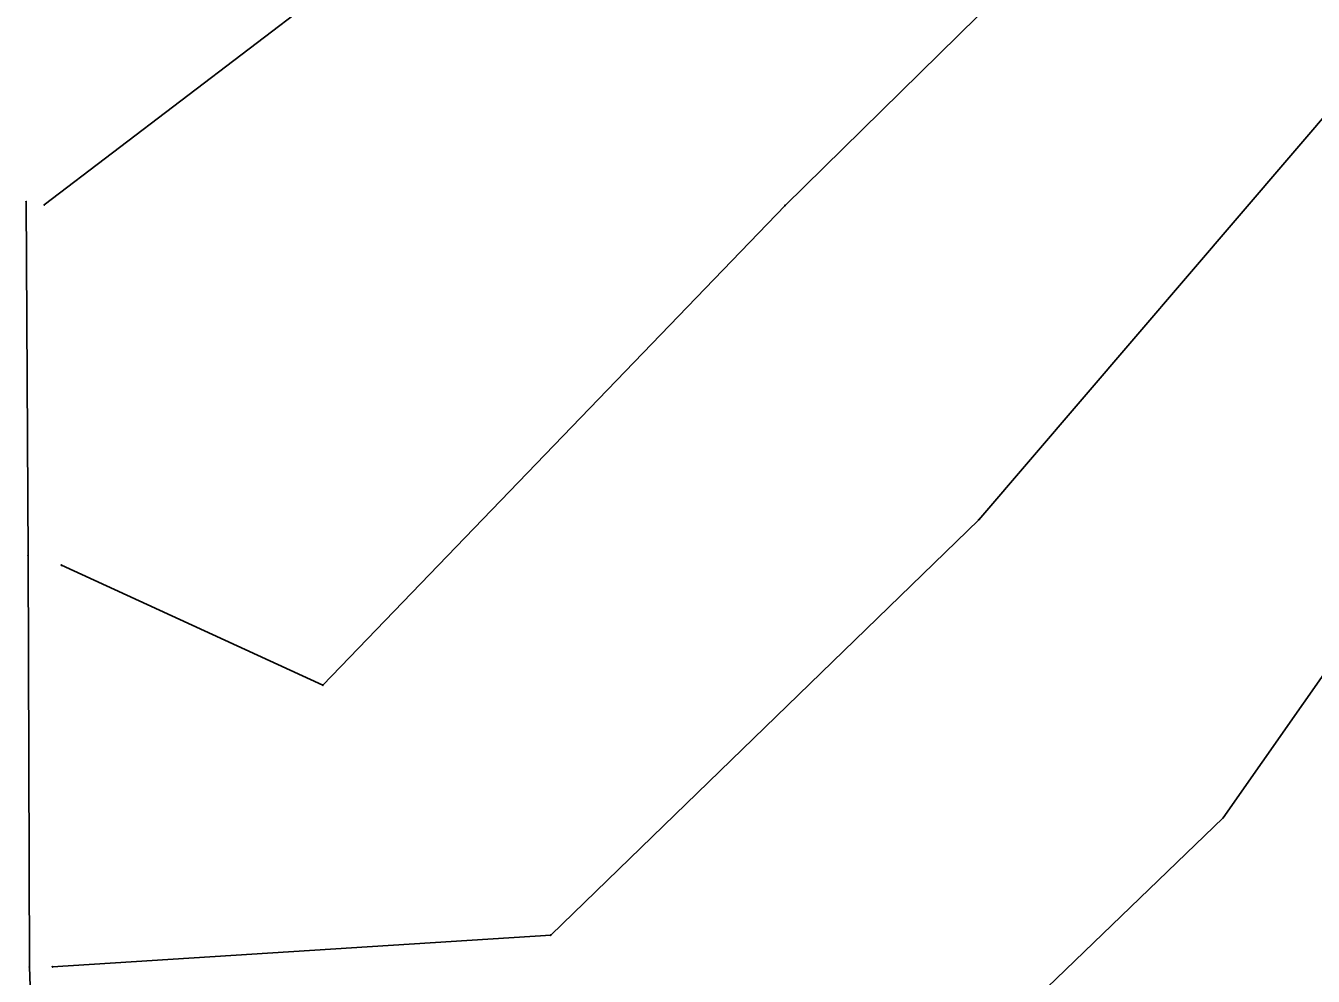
# Model space of a CAD drawing. Extents: x 1419505 to 1434054, y 1956910 to 1968644.
# Drawn here: x 1432953.1 to 1433096.2, y 1967715.1 to 1967820.7 of the extents above; entities that cross this region are included whole.
import ezdxf

# ---------------------------------------------------------------- set-up
doc = ezdxf.new("R2010")
doc.units = 0
doc.layers.add('S_BREAKLINE', color=7, linetype='Continuous')
doc.layers.add('S_GRD_PT_SYM', color=7, linetype='Continuous')

msp = doc.modelspace()

# ---------------------------------------------------------------- linework, layer by layer
at = {"layer": 'S_BREAKLINE'}
for p, q in [((1433085.1902, 1967847.7066), (1433037.5181, 1967800.7526)), ((1433009.0743, 1967841.8863), (1432955.1898, 1967800.8256)), ((1433103.1444, 1967817.3197), (1433059.0415, 1967765.8183)), ((1432953.1777, 1967801.1646), (1432953.4037, 1967761.8051)), ((1433037.5181, 1967800.7526), (1432986.1478, 1967747.4172)), ((1433127.5269, 1967791.741), (1433086.2233, 1967732.6842)), ((1433059.0415, 1967765.8183), (1433011.4824, 1967719.6194)), ((1432953.4037, 1967761.8051), (1432953.5427, 1967716.0901)), ((1432986.1478, 1967747.4172), (1432957.0869, 1967760.769)), ((1433086.2233, 1967732.6842), (1433037.9832, 1967686.1872)), ((1433011.4824, 1967719.6194), (1432956.1069, 1967716.1051)), ((1432953.5427, 1967716.0901), (1432954.6858, 1967680.6068))]:
    msp.add_line(p, q, dxfattribs=at)
at = {"layer": 'S_GRD_PT_SYM'}
for points in [[(1432953.1777, 1967801.1646), (1432953.1777, 1967801.2146), (1432953.1777, 1967801.1646), (1432953.1277, 1967801.1646), (1432953.1777, 1967801.1646), (1432953.1777, 1967801.1146), (1432953.1777, 1967801.1646), (1432953.2277, 1967801.1646)], [(1432955.1898, 1967800.8256), (1432955.1898, 1967800.8756), (1432955.1898, 1967800.8256), (1432955.1398, 1967800.8256), (1432955.1898, 1967800.8256), (1432955.1898, 1967800.7756), (1432955.1898, 1967800.8256), (1432955.2398, 1967800.8256)], [(1433037.5181, 1967800.7526), (1433037.5181, 1967800.8026), (1433037.5181, 1967800.7526), (1433037.4681, 1967800.7526), (1433037.5181, 1967800.7526), (1433037.5181, 1967800.7026), (1433037.5181, 1967800.7526), (1433037.5681, 1967800.7526)], [(1433059.0415, 1967765.8183), (1433059.0415, 1967765.8683), (1433059.0415, 1967765.8183), (1433058.9915, 1967765.8183), (1433059.0415, 1967765.8183), (1433059.0415, 1967765.7683), (1433059.0415, 1967765.8183), (1433059.0915, 1967765.8183)], [(1432953.4037, 1967761.8051), (1432953.4037, 1967761.8551), (1432953.4037, 1967761.8051), (1432953.3537, 1967761.8051), (1432953.4037, 1967761.8051), (1432953.4037, 1967761.7551), (1432953.4037, 1967761.8051), (1432953.4537, 1967761.8051)], [(1432957.0869, 1967760.769), (1432957.0869, 1967760.819), (1432957.0869, 1967760.769), (1432957.0369, 1967760.769), (1432957.0869, 1967760.769), (1432957.0869, 1967760.719), (1432957.0869, 1967760.769), (1432957.1369, 1967760.769)], [(1432986.1478, 1967747.4172), (1432986.1478, 1967747.4672), (1432986.1478, 1967747.4172), (1432986.0978, 1967747.4172), (1432986.1478, 1967747.4172), (1432986.1478, 1967747.3672), (1432986.1478, 1967747.4172), (1432986.1978, 1967747.4172)], [(1433086.2233, 1967732.6842), (1433086.2233, 1967732.7342), (1433086.2233, 1967732.6842), (1433086.1733, 1967732.6842), (1433086.2233, 1967732.6842), (1433086.2233, 1967732.6342), (1433086.2233, 1967732.6842), (1433086.2733, 1967732.6842)], [(1433011.4824, 1967719.6194), (1433011.4824, 1967719.6694), (1433011.4824, 1967719.6194), (1433011.4324, 1967719.6194), (1433011.4824, 1967719.6194), (1433011.4824, 1967719.5694), (1433011.4824, 1967719.6194), (1433011.5324, 1967719.6194)], [(1432953.5427, 1967716.0901), (1432953.5427, 1967716.1401), (1432953.5427, 1967716.0901), (1432953.4927, 1967716.0901), (1432953.5427, 1967716.0901), (1432953.5427, 1967716.0401), (1432953.5427, 1967716.0901), (1432953.5927, 1967716.0901)], [(1432956.1069, 1967716.1051), (1432956.1069, 1967716.1551), (1432956.1069, 1967716.1051), (1432956.0569, 1967716.1051), (1432956.1069, 1967716.1051), (1432956.1069, 1967716.0551), (1432956.1069, 1967716.1051), (1432956.1569, 1967716.1051)]]:
    msp.add_lwpolyline(points, dxfattribs=at)

doc.saveas('drawing.dxf')
